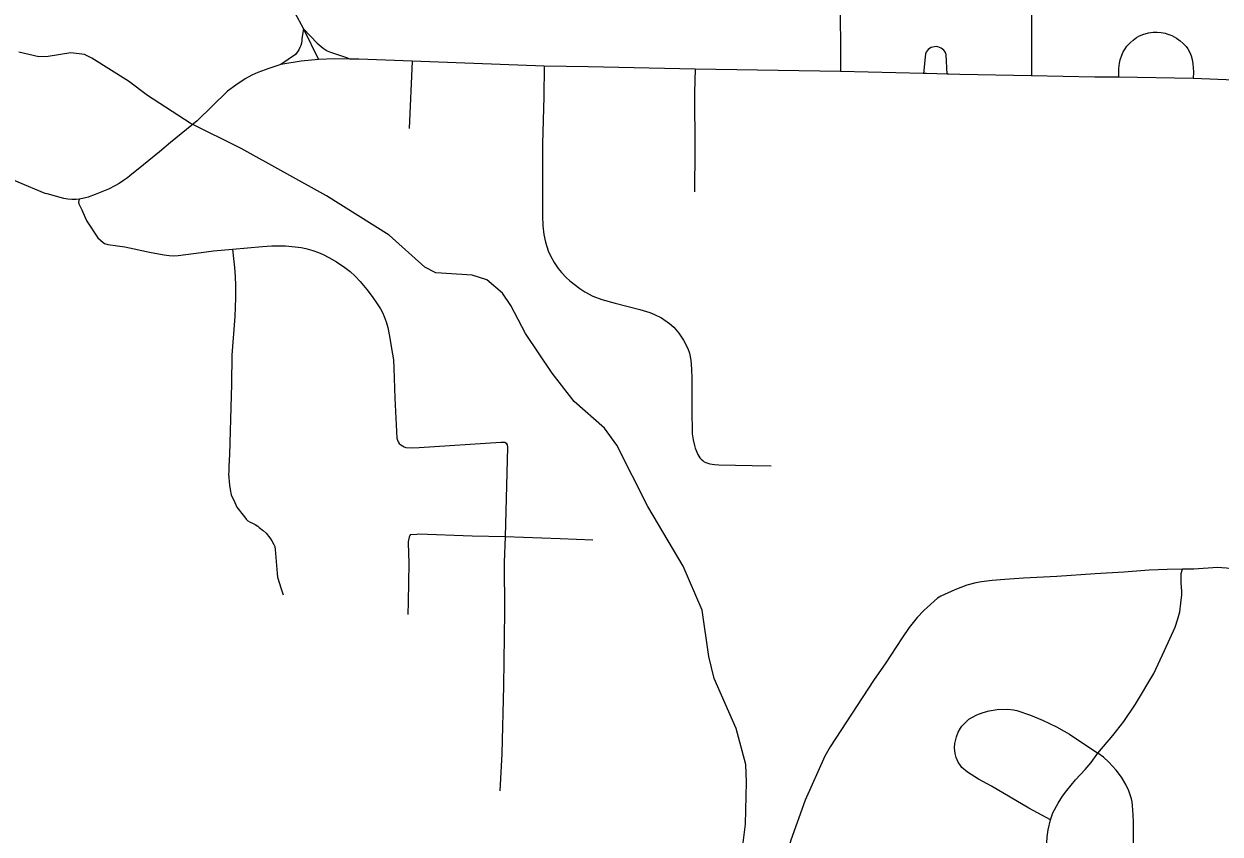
# Model space of a CAD drawing. Extents: x -19 to 366, y -4 to 359.
# Drawn here: x 150.259 to 151.042, y 190.425 to 190.955 of the extents above; entities that cross this region are included whole.
import ezdxf

# ---------------------------------------------------------------- set-up
doc = ezdxf.new("R2010")
doc.units = 0
for name, color, linetype in [('R_Striping', 7, 'Continuous'), ('R_Temp Easement', 7, 'Continuous'), ('Sheet Fence', 7, 'Continuous')]:
    doc.layers.add(name, color=color, linetype=linetype)

msp = doc.modelspace()

# ---------------------------------------------------------------- linework, layer by layer
at = {"layer": 'R_Striping'}
for points in [[(150.42409, 190.98541), (150.42457, 190.98451), (150.44226, 190.9515)], [(150.79325, 190.99091), (150.79324, 190.95887), (150.79348, 190.94134), (150.79344, 190.92364)], [(150.9177, 190.97927), (150.91806, 190.9736), (150.91823, 190.96245), (150.91832, 190.94661), (150.91824, 190.93351), (150.91838, 190.92093)], [(150.44226, 190.9515), (150.44121, 190.94519), (150.44112, 190.94366), (150.44088, 190.94216), (150.44047, 190.94069), (150.43992, 190.93927), (150.43923, 190.9379), (150.43841, 190.93662), (150.43748, 190.93541), (150.43698, 190.93485), (150.42739, 190.92834)], [(150.44226, 190.9515), (150.45207, 190.93146)], [(150.44226, 190.9515), (150.45123, 190.9422), (150.45514, 190.93897), (150.45767, 190.93726), (150.4599, 190.93629), (150.4704, 190.93286), (150.47307, 190.93178)], [(150.97532, 190.91992), (150.97548, 190.92558), (150.97587, 190.92913), (150.97633, 190.9312), (150.97733, 190.93431), (150.97831, 190.93656), (150.97945, 190.93858), (150.98073, 190.9403), (150.98272, 190.9424), (150.98473, 190.94425), (150.98688, 190.94587), (150.98858, 190.94685), (150.99104, 190.94783), (150.99475, 190.94887), (150.99779, 190.94934), (151.00037, 190.94939), (151.00301, 190.94922), (151.0056, 190.94875), (151.00752, 190.94817), (151.00999, 190.94712), (151.01314, 190.94539), (151.01548, 190.94379), (151.01757, 190.94207), (151.01941, 190.94012), (151.02055, 190.9385), (151.02178, 190.93615), (151.02275, 190.93382), (151.02336, 190.93147), (151.02385, 190.9287), (151.02422, 190.92337), (151.02392, 190.91898)], [(150.86312, 190.92191), (150.86258, 190.93457), (150.86221, 190.93565), (150.86168, 190.93665), (150.861, 190.93755), (150.86017, 190.93834), (150.85925, 190.93898), (150.85821, 190.93947), (150.85711, 190.93979), (150.856, 190.93993), (150.85486, 190.93989), (150.85376, 190.93968), (150.85268, 190.93929), (150.8517, 190.93873), (150.8508, 190.93803), (150.85004, 190.93719), (150.84941, 190.93625), (150.84894, 190.93524), (150.84779, 190.92229)], [(150.45207, 190.93146), (150.44066, 190.93047), (150.42739, 190.92834)], [(150.47307, 190.93178), (150.46276, 190.93192), (150.45207, 190.93146)], [(150.51342, 190.93041), (150.47852, 190.93171), (150.47307, 190.93178)], [(150.42739, 190.92834), (150.41963, 190.92572), (150.41251, 190.92304), (150.40842, 190.92121), (150.40418, 190.91884), (150.39807, 190.9148), (150.39253, 190.91075), (150.37274, 190.89149), (150.35526, 190.87714), (150.34805, 190.87119), (150.33763, 190.86255), (150.32873, 190.85533), (150.32727, 190.85422), (150.32456, 190.85229), (150.32174, 190.85049), (150.31886, 190.84882), (150.31468, 190.84679), (150.3104, 190.8449), (150.30607, 190.84314), (150.30153, 190.84146), (150.29894, 190.84076), (150.29567, 190.84021)], [(150.51342, 190.93041), (150.5113, 190.8863)], [(150.59963, 190.9272), (150.51342, 190.93041)], [(150.59963, 190.9272), (150.59947, 190.90706), (150.59861, 190.87642), (150.59863, 190.82922), (150.59887, 190.82271), (150.59937, 190.81697), (150.60042, 190.81205), (150.6022, 190.80645), (150.60371, 190.80315), (150.60614, 190.79885), (150.60879, 190.79485), (150.61098, 190.79215), (150.61399, 190.78899), (150.61642, 190.78681), (150.6229, 190.78179), (150.62626, 190.77946), (150.63153, 190.77672), (150.63745, 190.7745), (150.64602, 190.77211), (150.66218, 190.76796), (150.66872, 190.76603), (150.67181, 190.76483), (150.67648, 190.76249), (150.68166, 190.75879), (150.68445, 190.75635), (150.68762, 190.75259), (150.69072, 190.74785), (150.69349, 190.74245), (150.69458, 190.73944), (150.69554, 190.73496), (150.69605, 190.72895), (150.69628, 190.72278), (150.69612, 190.70289), (150.69651, 190.68679), (150.697, 190.68283), (150.69788, 190.67899), (150.6984, 190.67731), (150.70023, 190.67318), (150.70081, 190.67206), (150.70153, 190.67101), (150.70236, 190.67006), (150.70331, 190.66922), (150.70435, 190.66849), (150.70546, 190.6679), (150.70663, 190.66744), (150.70787, 190.66713), (150.71094, 190.66665), (150.71396, 190.66634), (150.73571, 190.66589), (150.7481, 190.66575)], [(150.62842, 190.92664), (150.59963, 190.9272)], [(150.69833, 190.92527), (150.62842, 190.92664)], [(150.69833, 190.92527), (150.69803, 190.90995), (150.69813, 190.87232), (150.69796, 190.84496)], [(150.79344, 190.92364), (150.69833, 190.92527)], [(150.84779, 190.92229), (150.79344, 190.92364)], [(150.86312, 190.92191), (150.84954, 190.92225), (150.84779, 190.92229)], [(150.91838, 190.92093), (150.87149, 190.92176), (150.86397, 190.92189), (150.86312, 190.92191)], [(150.95978, 190.92), (150.91838, 190.92093)], [(150.97532, 190.91992), (150.95978, 190.92)], [(151.02392, 190.91898), (150.97532, 190.91992)], [(151.07785, 190.91675), (151.05102, 190.91808), (151.02392, 190.91898)], [(150.29567, 190.84021), (150.29361, 190.84001), (150.29091, 190.83997), (150.28823, 190.84016), (150.28557, 190.84058), (150.27468, 190.8436), (150.27332, 190.84397), (150.25576, 190.85126), (150.24477, 190.85608), (150.23142, 190.86157), (150.22151, 190.86501), (150.21874, 190.86582), (150.21153, 190.86754), (150.20137, 190.86928), (150.19353, 190.86996), (150.18711, 190.87022), (150.18389, 190.87012), (150.1799, 190.86966)], [(150.29567, 190.84021), (150.29523, 190.83817), (150.29545, 190.83717), (150.29746, 190.83323), (150.29949, 190.82812), (150.30067, 190.82588), (150.30786, 190.81497), (150.3113, 190.81173), (150.31224, 190.81111), (150.31434, 190.81054), (150.32074, 190.80973), (150.3255, 190.80892), (150.34261, 190.80524), (150.35109, 190.80369), (150.35454, 190.80324), (150.35753, 190.8031), (150.36039, 190.80329), (150.37532, 190.80531), (150.38339, 190.8064), (150.39586, 190.80738)], [(150.39586, 190.80738), (150.39658, 190.80146), (150.39714, 190.79554), (150.39755, 190.78962), (150.3978, 190.78368), (150.39793, 190.77774), (150.39792, 190.77567), (150.39729, 190.76349), (150.39535, 190.73814), (150.39511, 190.71922), (150.39499, 190.71155), (150.39481, 190.70388), (150.39462, 190.69622), (150.39439, 190.68855), (150.39413, 190.6809), (150.39386, 190.67325), (150.39352, 190.66561), (150.39339, 190.66213), (150.39337, 190.66174), (150.39334, 190.66062), (150.39387, 190.65311), (150.39426, 190.65038), (150.395, 190.6468), (150.39736, 190.64176), (150.39875, 190.63883), (150.40035, 190.63657), (150.40169, 190.63475), (150.40306, 190.63328), (150.40483, 190.63091), (150.40596, 190.62981), (150.40747, 190.62899), (150.40887, 190.62818), (150.4106, 190.62731), (150.41241, 190.62621), (150.41336, 190.62552), (150.41411, 190.62488), (150.41528, 190.62386), (150.416, 190.62346), (150.41783, 190.62167), (150.42038, 190.61862), (150.42169, 190.61681), (150.423, 190.61441), (150.42351, 190.61308), (150.42385, 190.61104), (150.42508, 190.59545), (150.42539, 190.59286), (150.42761, 190.58522), (150.4291, 190.58132)], [(150.39586, 190.80738), (150.41551, 190.80919), (150.42161, 190.80958), (150.42648, 190.8097), (150.43059, 190.80955), (150.43676, 190.80897), (150.44068, 190.80846), (150.44381, 190.80782), (150.44849, 190.80659), (150.45215, 190.80537), (150.45519, 190.804), (150.45895, 190.802), (150.46384, 190.79909), (150.46937, 190.79552), (150.47284, 190.79281), (150.47611, 190.78975), (150.47939, 190.78623), (150.48368, 190.78108), (150.48716, 190.77651), (150.49048, 190.77178), (150.49256, 190.76851), (150.49394, 190.76597), (150.49508, 190.76344), (150.49635, 190.75996), (150.49741, 190.75618), (150.49832, 190.75168), (150.50048, 190.73889), (150.50103, 190.73501), (150.50138, 190.72959), (150.50194, 190.71006)], [(150.50194, 190.71006), (150.50336, 190.68377), (150.50368, 190.68251), (150.50417, 190.68137), (150.50491, 190.68038), (150.50595, 190.67955), (150.50815, 190.67821), (150.50927, 190.67783), (150.5129, 190.67759), (150.51783, 190.67773), (150.57134, 190.68125), (150.57387, 190.6812), (150.57477, 190.6807), (150.57549, 190.67953), (150.57575, 190.67802), (150.57421, 190.61923)], [(150.5164, 190.62091), (150.51205, 190.6206), (150.51139, 190.61901), (150.51102, 190.61709), (150.51081, 190.61628), (150.51074, 190.61544), (150.51116, 190.60208), (150.5108, 190.57683), (150.51043, 190.5685)], [(150.57421, 190.61923), (150.55262, 190.61971), (150.51743, 190.6211), (150.5164, 190.62091)], [(150.57421, 190.61923), (150.57354, 190.60279), (150.57366, 190.57037), (150.5731, 190.52198), (150.57194, 190.47737), (150.57077, 190.45328)], [(150.63149, 190.61713), (150.61015, 190.61812), (150.57421, 190.61923)], [(151.01701, 190.59812), (151.00698, 190.59805), (150.99522, 190.59747), (150.9787, 190.59624), (150.95986, 190.59518), (150.93478, 190.59346), (150.91308, 190.59233), (150.90086, 190.59153), (150.89266, 190.5908), (150.88563, 190.58989), (150.88186, 190.58923), (150.87598, 190.58782)], [(150.96178, 190.47791), (150.97141, 190.48935), (150.97862, 190.49863), (150.9864, 190.50981), (150.99831, 190.52991), (151.00534, 190.5449), (151.01216, 190.56026), (151.01401, 190.56568), (151.01519, 190.57035), (151.01605, 190.57586), (151.01649, 190.58147), (151.0165, 190.58369), (151.01614, 190.58935), (151.0162, 190.59528), (151.01701, 190.59812)], [(151.06756, 190.59077), (151.06001, 190.59472), (151.05729, 190.59596), (151.05449, 190.59701), (151.05165, 190.59785), (151.04874, 190.5985), (151.04579, 190.59894), (151.04282, 190.59917), (151.03984, 190.59919), (151.02438, 190.59827), (151.01701, 190.59812)], [(150.87598, 190.58782), (150.86809, 190.58477), (150.85893, 190.58053), (150.85677, 190.5793), (150.8478, 190.57113), (150.84365, 190.56651), (150.83835, 190.55996)], [(150.83835, 190.55996), (150.83374, 190.55335), (150.82262, 190.53638), (150.81542, 190.52613), (150.81118, 190.51979), (150.78676, 190.48195), (150.78322, 190.47586), (150.77037, 190.44719), (150.76097, 190.42096), (150.75381, 190.39565), (150.75182, 190.38629)], [(150.93083, 190.43425), (150.91646, 190.44198), (150.89209, 190.45627), (150.88364, 190.46087), (150.87635, 190.4655), (150.87278, 190.46848), (150.87177, 190.46971), (150.87042, 190.4719), (150.86895, 190.47509), (150.86829, 190.47754), (150.86796, 190.4814), (150.86807, 190.48413), (150.86924, 190.48861), (150.87038, 190.49158), (150.87182, 190.49417), (150.87282, 190.49544), (150.87595, 190.49871), (150.87742, 190.50003), (150.88264, 190.50293), (150.88674, 190.50453), (150.89052, 190.5056), (150.89578, 190.50631), (150.90287, 190.5067), (150.9066, 190.50625), (150.90875, 190.50575), (150.91762, 190.50281), (150.9254, 190.49943), (150.93456, 190.49498), (150.93971, 190.49224), (150.94306, 190.49025), (150.96178, 190.47791)], [(150.93083, 190.43425), (150.93178, 190.43742), (150.93233, 190.43874), (150.93569, 190.44519), (150.93863, 190.4498), (150.94137, 190.45337), (150.94708, 190.46032), (150.95346, 190.46721), (150.95733, 190.47165), (150.96178, 190.47791)], [(150.98765, 190.19565), (150.98652, 190.20434), (150.98662, 190.22635), (150.98588, 190.31596), (150.98559, 190.33119), (150.98565, 190.34341), (150.98538, 190.35966), (150.98497, 190.43281), (150.98482, 190.43763), (150.98441, 190.44364), (150.9841, 190.44607), (150.98366, 190.44801), (150.98199, 190.45318), (150.98006, 190.45731), (150.97717, 190.46212), (150.97372, 190.46672), (150.96887, 190.47207), (150.96546, 190.47523), (150.96178, 190.47791)], [(150.92804, 190.37385), (150.92826, 190.396), (150.92806, 190.41199), (150.92823, 190.41892), (150.92856, 190.42318), (150.92916, 190.42764), (150.93083, 190.43425)]]:
    msp.add_lwpolyline(points, dxfattribs=at)
at = {"layer": 'R_Temp Easement'}
msp.add_lwpolyline([(150.72923, 190.41562), (150.7314, 190.43143), (150.73203, 190.45898), (150.73144, 190.47036), (150.72513, 190.49398), (150.71089, 190.52674), (150.7074, 190.5411), (150.70286, 190.5714), (150.69059, 190.60021), (150.66751, 190.63924), (150.64707, 190.67928), (150.63909, 190.69032), (150.61926, 190.70777), (150.60489, 190.72647), (150.58755, 190.75233), (150.57793, 190.77055), (150.57248, 190.77861), (150.56208, 190.78751), (150.55255, 190.79036), (150.52884, 190.79196), (150.52157, 190.79561), (150.49826, 190.8166), (150.45742, 190.84235), (150.40152, 190.87331), (150.36825, 190.88991), (150.34025, 190.90795), (150.32795, 190.91739), (150.30399, 190.93247), (150.29902, 190.93484), (150.29009, 190.93598), (150.27536, 190.9334), (150.26929, 190.93328), (150.25617, 190.93624)], dxfattribs=at)
at = {"layer": 'Sheet Fence'}
for points in [[(154.11585, 1.87092), (153.9063, 10.48743), (153.69602, 19.10409), (153.48501, 27.72087), (153.27327, 36.3378), (153.0608, 44.95486), (152.84759, 53.57206), (152.63366, 62.1894), (152.419, 70.80688), (152.20362, 79.42449), (151.98751, 88.04225), (151.77068, 96.66014), (151.55312, 105.27817), (151.33484, 113.89634), (151.11584, 122.51465), (150.89612, 131.13311), (150.67568, 139.7517), (150.45452, 148.37043), (150.23264, 156.98931), (150.01005, 165.60832), (149.78674, 174.22748), (149.56272, 182.84677), (149.33799, 191.46621), (149.11254, 200.0858), (148.88638, 208.70552), (148.65952, 217.32539), (148.43194, 225.9454), (148.20366, 234.56555), (147.97466, 243.18584), (147.74497, 251.80628), (147.51457, 260.42687), (147.28346, 269.04759), (147.05165, 277.66846), (146.81914, 286.28948), (146.58593, 294.91064), (146.35202, 303.53194), (146.11742, 312.15339), (145.88211, 320.77499), (145.64611, 329.39673), (145.40941, 338.01861), (145.17202, 346.64065)], [(0, 189.51617), (7.11214, 189.52059), (14.22427, 189.53386), (21.33637, 189.55597), (28.44845, 189.58693), (35.56048, 189.62672), (42.67245, 189.67537), (49.78436, 189.73285), (56.89619, 189.79918), (64.00793, 189.87436), (71.11958, 189.95838), (78.23111, 190.05124), (85.34253, 190.15294), (92.45381, 190.26349), (99.56495, 190.38288), (106.67593, 190.51112), (113.78675, 190.6482), (120.89739, 190.79412), (128.00785, 190.94888), (135.11811, 191.11248), (142.22816, 191.28493), (149.33799, 191.46621), (156.44759, 191.65634), (163.55694, 191.85531), (170.66605, 192.06312), (177.77489, 192.27977), (184.88345, 192.50526), (191.99173, 192.73959), (199.09971, 192.98276), (206.20739, 193.23477), (213.31474, 193.49561), (220.42177, 193.7653), (227.52845, 194.04382), (234.63479, 194.33118), (241.74076, 194.62738), (248.84635, 194.93241), (255.95157, 195.24628), (263.05638, 195.56898), (270.16079, 195.90052), (277.26478, 196.24089), (284.36834, 196.5901), (291.47147, 196.94814), (298.57414, 197.31501), (305.67635, 197.69072), (312.77809, 198.07525), (319.87934, 198.46862), (326.9801, 198.87082), (334.08035, 199.28185), (341.18009, 199.7017)], [(0, 180.89994), (7.12284, 180.90436), (14.24566, 180.9176), (21.36847, 180.93968), (28.49124, 180.97058), (35.61397, 181.01031), (42.73664, 181.05888), (49.85925, 181.11627), (56.98178, 181.18249), (64.10422, 181.25754), (71.22656, 181.34142), (78.3488, 181.43413), (85.47091, 181.53567), (92.5929, 181.64603), (99.71474, 181.76523), (106.83643, 181.89325), (113.95795, 182.0301), (121.0793, 182.17578), (128.20046, 182.33029), (135.32143, 182.49362), (142.44218, 182.66579), (149.56272, 182.84677), (156.68303, 183.03659), (163.8031, 183.23523), (170.92291, 183.4427), (178.04247, 183.65899), (185.16175, 183.88411), (192.28074, 184.11805), (199.39944, 184.36082), (206.51784, 184.61242), (213.63591, 184.87283), (220.75366, 185.14207), (227.87107, 185.42014), (234.98813, 185.70702), (242.10483, 186.00273), (249.22115, 186.30726), (256.33709, 186.62061), (263.45264, 186.94279), (270.56779, 187.27378), (277.68251, 187.61359), (284.79682, 187.96222), (291.91068, 188.31967), (299.02409, 188.68594), (306.13705, 189.06103), (313.24954, 189.44494), (320.36154, 189.83766), (327.47305, 190.23919), (334.58406, 190.64954), (341.69455, 191.06871)]]:
    msp.add_spline(points, degree=3, dxfattribs=at)

doc.saveas('drawing.dxf')
